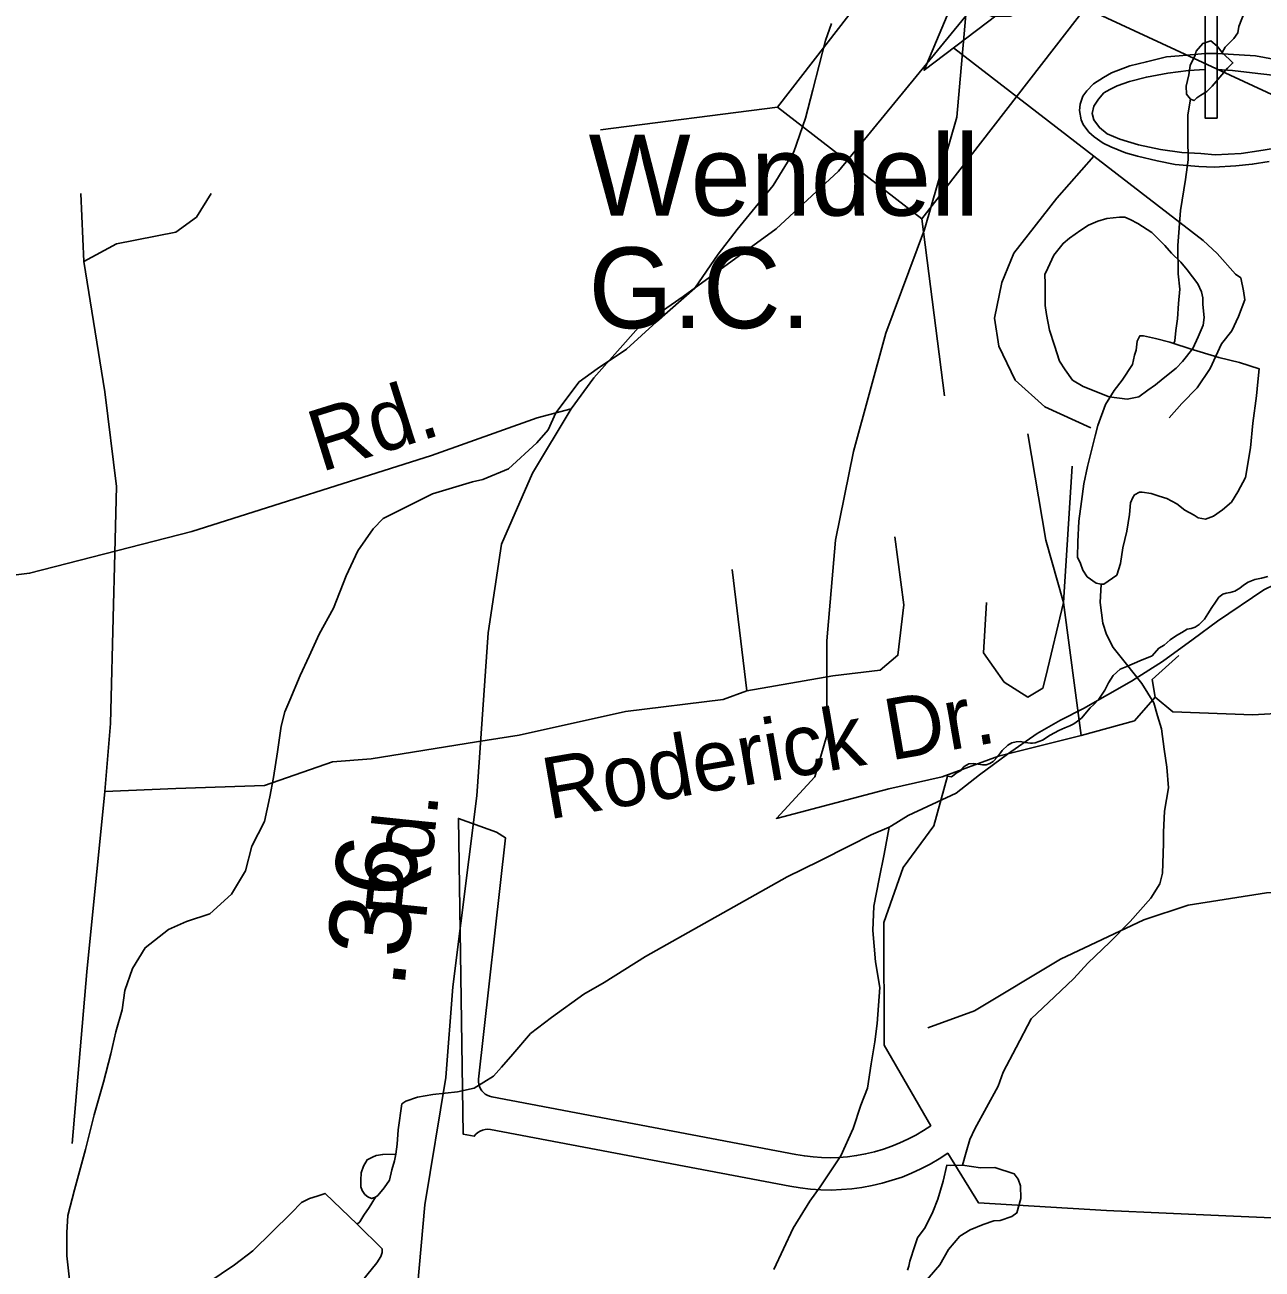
# Model space of a CAD drawing. Extents: x 2169602 to 2449496, y 721995 to 810662.
# Drawn here: x 2423580 to 2425493, y 798476 to 800401 of the extents above; entities that cross this region are included whole.
import ezdxf

# ---------------------------------------------------------------- set-up
doc = ezdxf.new("R2010")
doc.units = 0
doc.layers.add('Default', color=7, linetype='Continuous')

msp = doc.modelspace()

# ---------------------------------------------------------------- linework, layer by layer
at = {"layer": 'Default'}
for p, q in [((2425015.9, 800365), (2425232.6, 800197.6)), ((2424469.9, 800238.5), (2424743.7, 800273.4)), ((2423666.5, 800139.6), (2423671.1, 800034.3)), ((2425001.9, 799826.8), (2424967, 800100.6)), ((2425185.8, 799507.1), (2425199.5, 799717.7)), ((2424696.3, 799370.4), (2424673.4, 799558.1)), ((2425213.3, 799301.1), (2425185.8, 799507.1))]:
    msp.add_line(p, q, dxfattribs=at)
for points in [[(2425711.6, 800198.6), (2425232.5, 800420.7), (2425192.2, 800434.6), (2425154.8, 800433.9), (2425103.5, 800414.1), (2425074.9, 800414.1), (2425044.9, 800426.8), (2425006.7, 800451.7), (2425004.6, 800475.2), (2425039.7, 800504.5), (2425044.9, 800569), (2425036.1, 800590.8), (2424852.8, 800691.6), (2424718.7, 800832.1), (2424643.9, 800873), (2424510.8, 800849.5), (2424319.9, 800722.2), (2424219.8, 800730.8), (2424093.7, 800871.2), (2423976.9, 800903.1), (2423793.7, 801028.3), (2423543.8, 801026.8)], [(2425431.2, 800357.8), (2425435.7, 800366.1), (2425449.5, 800379.8), (2425455.4, 800388.3), (2425457, 800398.1), (2425467.1, 800424.2), (2425472.6, 800440), (2425490.9, 800466), (2425501.1, 800478.3), (2425510.8, 800506.4), (2425520.2, 800552.5), (2425526.4, 800594.5), (2425531.9, 800632.3), (2425535.6, 800672.3), (2425537.6, 800700.3), (2425537.2, 800736.5), (2425537.2, 800756.4)], [(2425510.4, 800347.5), (2425482.9, 800352.5), (2425423.3, 800356.5), (2425423.3, 800670.3)], [(2425213.3, 799301.1), (2425085.1, 799269), (2424998.2, 799237), (2424915.8, 799218.7), (2424741.9, 799172.9), (2424801.4, 799237), (2424819.7, 799301.1), (2424819.7, 799447.6), (2424833.4, 799603.2), (2424860.9, 799740.6), (2424911.2, 799923.7), (2424970.7, 800084), (2425021, 800257.9), (2425048.5, 800569.3)], [(2425404.9, 800535.3), (2425404.9, 800356.5), (2425423.3, 800356.5), (2425423.3, 800331.4), (2425423.3, 800256.4), (2425423.3, 800331.4), (2425447, 800329.9), (2425477.5, 800326.6), (2425509, 800322.6)], [(2425044.9, 800426.8), (2424837.9, 800174.1), (2424741.7, 800085.1), (2424597.8, 799980.4), (2424528.7, 799932.2), (2424459.7, 799854.7), (2424424.6, 799806.5)], [(2423653, 798422.3), (2423644.6, 798496.2), (2423644.6, 798532.3), (2423646.4, 798558.4), (2423656.5, 798598.3), (2423673.5, 798660.6), (2423687.2, 798714.5), (2423701.2, 798764.8), (2423712.7, 798808.8), (2423720.5, 798842.9), (2423730.3, 798876.7), (2423734.6, 798906.9), (2423746.1, 798940.8), (2423766, 798972.8), (2423801.7, 799001), (2423829.8, 799013.4), (2423865.6, 799025.4), (2423899.5, 799055.6), (2423921.2, 799091.7), (2423931, 799130), (2423950.5, 799167.9), (2423958.7, 799206.1), (2423964.5, 799236), (2423970.2, 799276.1), (2423976, 799315.8), (2423981.9, 799338), (2423989.5, 799356), (2424005.7, 799394.1), (2424019.6, 799424.1), (2424035, 799458.2), (2424056.9, 799498.3), (2424076.8, 799548.4), (2424094.7, 799586.7), (2424118.3, 799620.8), (2424134, 799636.7), (2424210.1, 799675.1), (2424271.8, 799693.4), (2424287.8, 799697.4), (2424327.4, 799713.8), (2424371.5, 799754.1), (2424388.9, 799774.2), (2424401, 799800.4), (2424436.7, 799848.6), (2424464.6, 799868.7), (2424510.3, 799898.7), (2424556.3, 799941.2), (2424615.9, 799993.5), (2424651.8, 800045.7), (2424681.5, 800083.8), (2424737.1, 800152), (2424768.7, 800204), (2424786.7, 800256.5), (2424798.2, 800300.1), (2424808.1, 800338.4), (2424817.7, 800376.3), (2424827.1, 800402.5)], [(2425382, 800285.8), (2425376, 800293.6), (2425375.8, 800305.8), (2425379.7, 800323.4), (2425381.6, 800337.8), (2425389.4, 800353.6), (2425391.2, 800359.8), (2425401.3, 800371.7), (2425413.6, 800375.9), (2425423.6, 800367.9), (2425431.2, 800357.8)], [(2425523.3, 800211.2), (2425487.7, 800205.7), (2425460.7, 800201.7), (2425420.6, 800199.8), (2425398.1, 800201.7), (2425369.1, 800203.2), (2425336, 800207.7), (2425302, 800215.2), (2425273, 800223.7), (2425253.4, 800232.2), (2425241.4, 800241.7), (2425232.9, 800253.7), (2425230.4, 800263.7), (2425232.9, 800274.8), (2425239.9, 800285.8), (2425248.4, 800295.3), (2425257.5, 800300.6), (2425268.9, 800306.3), (2425288.1, 800312.8), (2425314.2, 800319.8), (2425347.1, 800325.8), (2425379.1, 800329.8), (2425404.9, 800331.4), (2425404.9, 800356.5), (2425423.3, 800356.5), (2425423.3, 800256.4), (2425404.9, 800256.4), (2425404.9, 800331.4), (2425404.9, 800356.5), (2425364.5, 800352.7), (2425344.9, 800351), (2425314.1, 800343.7), (2425288.6, 800337.5), (2425260.3, 800326.5), (2425247.9, 800319.3), (2425232.2, 800309.6), (2425221.9, 800298.5), (2425215.6, 800290.3), (2425211.6, 800278), (2425210.6, 800268.3), (2425213.4, 800253.7), (2425216.1, 800246.7), (2425225.1, 800234.5), (2425233.4, 800227.4), (2425247.3, 800217.8), (2425259.1, 800212.1), (2425281.6, 800202.5), (2425300.4, 800197.5), (2425330.7, 800190.3), (2425358.7, 800184.8), (2425395.1, 800181.4), (2425418.6, 800180.4), (2425452.4, 800182.4), (2425477.7, 800184.9), (2425504.1, 800189.5)], [(2425431.2, 800357.8), (2425447.8, 800341.9), (2425439.6, 800333.8), (2425415.8, 800305.8), (2425407.6, 800297.7), (2425398.2, 800291.8), (2425392, 800287.9), (2425387.9, 800283.6), (2425382, 800285.8)], [(2425356.4, 799907.5), (2425358.2, 799911.7), (2425359.6, 799927.7), (2425361.9, 799945.7), (2425363.7, 799969.7), (2425365.6, 799991.7), (2425363.3, 800015.6), (2425362.9, 800059.5), (2425366.8, 800113.6), (2425374.4, 800161.6), (2425378.5, 800191.8), (2425378.3, 800225.5), (2425378.3, 800261.6), (2425382, 800285.8)], [(2425232.6, 800197.6), (2425175.3, 800132.3), (2425108.9, 800047.6), (2425090.6, 800001.8), (2425079.2, 799946.8), (2425086, 799903.3), (2425111.2, 799850.7), (2425157, 799809.5), (2425227.9, 799777.4)], [(2425232.6, 800197.6), (2425401.7, 800066.9), (2425423.7, 800047.1), (2425451.8, 800015.1), (2425459.9, 800009.2), (2425464.1, 799989.3), (2425466.2, 799975.2), (2425456.3, 799949.2), (2425446.4, 799927.2), (2425430.4, 799907), (2425412.6, 799868.9), (2425392.8, 799839), (2425368.9, 799814.8), (2425349.1, 799792.7)], [(2423671.1, 800034.3), (2423721.5, 800061.7), (2423813, 800080), (2423845, 800102.9), (2423867.9, 800139.6)], [(2425353, 800047.4), (2425367.3, 800033.5), (2425377.2, 800021.8), (2425393.6, 799999.9), (2425399.1, 799987.7), (2425401.4, 799978.1), (2425401.4, 799967.9), (2425403.6, 799948.1), (2425401.6, 799935.8), (2425394, 799917.9), (2425385.8, 799899.7), (2425369.8, 799879.8), (2425359.9, 799869.5), (2425339.8, 799853.5), (2425327.9, 799843.5), (2425316.5, 799835.5), (2425302.5, 799825.4), (2425294.5, 799823.4), (2425284.3, 799821.3), (2425256.6, 799825.1), (2425216.2, 799840.9), (2425200, 799850.7), (2425188.3, 799866.7), (2425179.9, 799880.5), (2425171.9, 799904.4), (2425164.1, 799928.3), (2425159.6, 799952.5), (2425157.7, 799966.6), (2425157.3, 799980.4), (2425157.3, 800000.3), (2425157.1, 800014.5), (2425161.4, 800024.4), (2425171.1, 800044.5), (2425185.2, 800062.6), (2425194.9, 800070.5), (2425212.7, 800082.8), (2425224.6, 800090.7), (2425238.7, 800096.7), (2425252.7, 800101.1), (2425272.6, 800103), (2425280.6, 800103), (2425289, 800099.3), (2425300.7, 800093.4), (2425322.6, 800079.6), (2425342.7, 800059.5), (2425353, 800047.4)], [(2423671.1, 800034.3), (2423703.2, 799832.8), (2423721.5, 799686.3), (2423718.4, 799563.2)], [(2425244.2, 799535.1), (2425236.4, 799537), (2425222.3, 799546.9), (2425215.9, 799557.2), (2425212, 799567.1), (2425207.7, 799577.1), (2425207.9, 799601), (2425209.8, 799632.7), (2425213.6, 799663), (2425217.3, 799690.8), (2425223.1, 799717.2), (2425234.8, 799764.8), (2425238.7, 799780.9), (2425251, 799813.1), (2425264.3, 799835), (2425276.4, 799851.1), (2425292.4, 799875.4), (2425295.9, 799889.5), (2425298.1, 799897.3), (2425300, 799911.2), (2425303.9, 799919.5), (2425309.8, 799919.4), (2425327.9, 799915.5), (2425350.2, 799909.7), (2425356.4, 799907.5)], [(2425244.2, 799535.1), (2425248.1, 799535.3), (2425268.2, 799549.3), (2425274.1, 799567.4), (2425277.8, 799591.3), (2425283.8, 799617.5), (2425287.7, 799643.3), (2425289.3, 799661.3), (2425293.2, 799669.2), (2425295.7, 799673.3), (2425303.5, 799677.4), (2425307.4, 799677.6), (2425321.5, 799675.5), (2425333.6, 799671.7), (2425345.7, 799667.8), (2425361.3, 799659.8), (2425373.4, 799649.8), (2425387.7, 799642), (2425393.9, 799637.8), (2425405.4, 799636), (2425417.7, 799640.3), (2425431.6, 799650.3), (2425445.6, 799662), (2425455.4, 799678.4), (2425467.3, 799700.5), (2425474.9, 799746.4), (2425478.6, 799784.4), (2425484.3, 799826.5), (2425486.4, 799848.6), (2425488.4, 799868.5), (2425458.1, 799878.3), (2425426.3, 799886), (2425380.2, 799899.9), (2425356.4, 799907.5)], [(2424424.6, 799806.5), (2424371.8, 799792.9), (2424208.5, 799734.3), (2423838.1, 799617), (2423587, 799552.1), (2423484.4, 799539.5)], [(2424424.6, 799806.5), (2424365, 799707.1), (2424316.8, 799597.1), (2424296.4, 799459.9), (2424278.6, 799207.6), (2424241.5, 798912.3), (2424231, 798772), (2424198.1, 798575.1), (2424166.7, 798223.3), (2424143.6, 797981.4)], [(2425185.8, 799507.1), (2425158.3, 799603.2), (2425130.9, 799768)], [(2424696.3, 799370.4), (2424829, 799393.3), (2424902.3, 799402.4), (2424929.7, 799425.3), (2424938.9, 799503.2), (2424925.1, 799608.5)], [(2423718.4, 799563.2), (2423716.9, 799503.2), (2423712.3, 799320), (2423703.2, 799214.7)], [(2424916.2, 799159.4), (2424919.9, 799161.6), (2424945.9, 799177.6), (2425019.7, 799211.9), (2425055.8, 799240.1), (2425099.5, 799272.4), (2425145.2, 799304.5), (2425181.3, 799325), (2425217, 799343.1), (2425290.8, 799385.5), (2425338.8, 799415.5), (2425386.6, 799450.1), (2425423.9, 799478.1), (2425495.7, 799526.5), (2425529.5, 799542.9), (2425561.9, 799553), (2425593.5, 799559.2), (2425609.7, 799559.2), (2425633.5, 799557.2), (2425655.4, 799551.4), (2425680, 799547.7), (2425716.1, 799537.8)], [(2425501.9, 799547.2), (2425492.2, 799544.8), (2425481.7, 799542.3), (2425471.2, 799538.2), (2425464.4, 799533.8), (2425458.7, 799529.1), (2425450.7, 799524.6), (2425443.4, 799522.5), (2425437.4, 799521.5), (2425432.2, 799520), (2425426.2, 799515.1), (2425420.7, 799507.7), (2425415.2, 799499), (2425409.2, 799489.5), (2425403.7, 799481.3), (2425395.7, 799473.1), (2425389.4, 799469), (2425383.2, 799466.9), (2425377.2, 799465.6), (2425368.9, 799460.3), (2425360.7, 799455.9), (2425350.9, 799449), (2425341.4, 799441.1), (2425333.4, 799436.1), (2425322.9, 799424.6), (2425303.9, 799416.6), (2425283.9, 799408.1), (2425273.7, 799403.8), (2425262.9, 799394.1), (2425255.4, 799382.6), (2425249.7, 799371.2), (2425240.4, 799357.5), (2425232.9, 799349.3), (2425226.9, 799344.1), (2425213.7, 799328.1), (2425209.7, 799324.9), (2425205.4, 799321.6), (2425201.9, 799319.1), (2425195.9, 799315.9), (2425187.7, 799312.8), (2425178.9, 799309.1), (2425165.4, 799301.5), (2425153.4, 799294.2), (2425142.2, 799289.7), (2425137.7, 799289.5), (2425134.9, 799289.4), (2425126.7, 799290.4), (2425118.9, 799291.7), (2425112.7, 799291.6), (2425106.2, 799289.6), (2425099.9, 799286.3), (2425091.2, 799278.1), (2425084.2, 799268.9), (2425076.9, 799260.8), (2425072.2, 799257.8), (2425066.4, 799256), (2425060.9, 799255.7), (2425053.9, 799256.9), (2425046.7, 799258), (2425039.4, 799257.4), (2425032.4, 799253.3), (2425026.4, 799246.6), (2425021.4, 799244), (2425012.9, 799237), (2425006.4, 799238.1), (2424985.2, 799161.3), (2424937.9, 799096.8), (2424907.9, 799011.9), (2424908.7, 798821.9), (2424980.7, 798697.4), (2424969.2, 798689.9), (2424957.4, 798682.9), (2424945.4, 798676.5)], [(2425501.9, 799547.2), (2425492.2, 799544.8), (2425481.7, 799542.3), (2425471.2, 799538.2), (2425464.4, 799533.8), (2425458.7, 799529.1), (2425450.7, 799524.6), (2425443.4, 799522.5), (2425437.4, 799521.5), (2425432.2, 799520), (2425426.2, 799515.1), (2425420.7, 799507.7), (2425415.2, 799499), (2425409.2, 799489.5), (2425403.7, 799481.3), (2425395.7, 799473.1), (2425389.4, 799469), (2425383.2, 799466.9), (2425377.2, 799465.6), (2425368.9, 799460.3), (2425360.7, 799455.9), (2425350.9, 799449), (2425341.4, 799441.1), (2425333.4, 799436.1), (2425322.9, 799424.6), (2425303.9, 799416.6), (2425283.9, 799408.1), (2425273.7, 799403.8), (2425262.9, 799394.1), (2425255.4, 799382.6), (2425249.7, 799371.2), (2425240.4, 799357.5), (2425232.9, 799349.3), (2425226.9, 799344.1), (2425213.7, 799328.1), (2425209.7, 799324.9), (2425205.4, 799321.6), (2425201.9, 799319.1), (2425195.9, 799315.9), (2425187.7, 799312.8), (2425178.9, 799309.1), (2425165.4, 799301.5), (2425153.4, 799294.2), (2425142.2, 799289.7), (2425137.7, 799289.5), (2425134.9, 799289.4), (2425126.7, 799290.4), (2425118.9, 799291.7), (2425112.7, 799291.6), (2425106.2, 799289.6), (2425099.9, 799286.3), (2425091.2, 799278.1), (2425084.2, 799268.9), (2425076.9, 799260.8), (2425072.2, 799257.8), (2425066.4, 799256), (2425060.9, 799255.7), (2425053.9, 799256.9), (2425046.7, 799258), (2425039.4, 799257.4), (2425032.4, 799253.3), (2425026.4, 799246.6), (2425021.4, 799244), (2425012.9, 799237), (2425006.4, 799238.1), (2424985.2, 799161.3), (2424937.9, 799096.8), (2424907.9, 799011.9), (2424908.7, 798821.9), (2424980.7, 798697.4), (2424969.2, 798689.9), (2424957.4, 798682.9), (2424945.4, 798676.5)], [(2425029.5, 798636.2), (2425035.5, 798656.4), (2425041.2, 798676.2), (2425049, 798692.4), (2425084.7, 798758.5), (2425092.7, 798780.4), (2425112.6, 798818.7), (2425135.9, 798862.7), (2425171.8, 798897), (2425201.6, 798925), (2425223.5, 798949.2), (2425257.3, 798981.4), (2425289.1, 799013.5), (2425321.1, 799049.7), (2425334.8, 799071.9), (2425338.9, 799088), (2425340.6, 799134), (2425340.6, 799151.8), (2425342, 799184), (2425348.2, 799220), (2425345.7, 799252), (2425341.4, 799279.8), (2425337.5, 799311.7), (2425331.3, 799331.6), (2425325.4, 799351.6), (2425306.9, 799381.6), (2425283.2, 799411.5), (2425262.7, 799437.3), (2425252.4, 799457.2), (2425246.5, 799475.1), (2425242.4, 799506.9), (2425244.2, 799535.1)], [(2425185.8, 799507.1), (2425158.3, 799392.6), (2425153.8, 799374.3), (2425130.9, 799360.6), (2425094.3, 799383.5), (2425062.2, 799429.3), (2425066.8, 799507.1)], [(2426040.5, 799500.2), (2426027.9, 799433.8), (2426000.5, 799388), (2425945.5, 799374.3), (2425794.5, 799369.7), (2425716.7, 799374.3), (2425638.9, 799342.3), (2425478.7, 799333.1), (2425355.1, 799337.7), (2425327.7, 799360.6)], [(2425327.7, 799360.6), (2425323.1, 799388), (2425364.3, 799424.7)], [(2424278.1, 799291.2), (2424343.9, 799301.7), (2424508.7, 799338.4), (2424659.7, 799356.7), (2424696.3, 799370.4)], [(2425327.7, 799360.6), (2425295.6, 799324), (2425213.3, 799301.1)], [(2423703.2, 799214.7), (2423813, 799219.3), (2423950.3, 799223.9), (2424055.6, 799260.5), (2424115.1, 799265.1), (2424278.1, 799291.2)], [(2423703.2, 799214.7), (2423675.7, 798935.5), (2423652.8, 798669.9)], [(2424945.4, 798676.5), (2424932.9, 798670.8), (2424920.2, 798665.6), (2424907.4, 798661.1), (2424893.7, 798657.1), (2424879.9, 798653.9), (2424865.9, 798651.3), (2424851.9, 798649.5), (2424838.7, 798648.4), (2424825.2, 798648), (2424811.9, 798648.3), (2424798.7, 798649.2), (2424785.2, 798650.7), (2424772.2, 798652.9), (2424301.7, 798742.1), (2424298.2, 798743.1), (2424294.9, 798744.5), (2424291.7, 798746.4), (2424288.9, 798748.8), (2424286.4, 798751.5), (2424284.4, 798754.6), (2424282.9, 798758.1), (2424281.7, 798761.8), (2424281.2, 798765.6), (2424281.4, 798769.4), (2424322.9, 799143.1), (2424308.9, 799151.6), (2424250.2, 799172.9), (2424257.4, 798684.6), (2424274.7, 798681.1), (2424277.2, 798684.2), (2424280.4, 798686.9), (2424283.9, 798689.1), (2424287.7, 798690.8), (2424291.7, 798691.7), (2424295.9, 798691.9), (2424299.9, 798691.5), (2424762.7, 798603.7), (2424778.7, 798601.1), (2424794.4, 798599.3), (2424810.4, 798598.3), (2424826.4, 798598), (2424842.4, 798598.6), (2424858.4, 798599.9), (2424874.2, 798602), (2424889.9, 798604.9), (2424905.7, 798608.6), (2424920.9, 798613), (2424936.2, 798618.1), (2424950.9, 798624.1), (2424965.4, 798630.7), (2424979.7, 798638.1), (2424993.4, 798646.1), (2425006.9, 798654.8), (2425054.2, 798578.2), (2425252.4, 798566.4), (2425436.7, 798558.1), (2425578.9, 798551.6)], [(2424945.4, 798676.5), (2424932.9, 798670.8), (2424920.2, 798665.6), (2424907.4, 798661.1), (2424893.7, 798657.1), (2424879.9, 798653.9), (2424865.9, 798651.3), (2424851.9, 798649.5), (2424838.7, 798648.4), (2424825.2, 798648), (2424811.9, 798648.3), (2424798.7, 798649.2), (2424785.2, 798650.7), (2424772.2, 798652.9), (2424301.7, 798742.1), (2424298.2, 798743.1), (2424294.9, 798744.5), (2424291.7, 798746.4), (2424288.9, 798748.8), (2424286.4, 798751.5), (2424284.4, 798754.6), (2424282.9, 798758.1), (2424281.7, 798761.8), (2424281.2, 798765.6), (2424281.4, 798769.4), (2424322.9, 799143.1), (2424308.9, 799151.6), (2424250.2, 799172.9), (2424257.4, 798684.6), (2424274.7, 798681.1), (2424277.2, 798684.2), (2424280.4, 798686.9), (2424283.9, 798689.1), (2424287.7, 798690.8), (2424291.7, 798691.7), (2424295.9, 798691.9), (2424299.9, 798691.5), (2424762.7, 798603.7), (2424778.7, 798601.1), (2424794.4, 798599.3), (2424810.4, 798598.3), (2424826.4, 798598), (2424842.4, 798598.6), (2424858.4, 798599.9), (2424874.2, 798602), (2424889.9, 798604.9), (2424905.7, 798608.6), (2424920.9, 798613), (2424936.2, 798618.1), (2424950.9, 798624.1), (2424965.4, 798630.7), (2424979.7, 798638.1), (2424993.4, 798646.1), (2425006.9, 798654.8), (2425054.2, 798578.2), (2425252.4, 798566.4), (2425436.7, 798558.1), (2425578.9, 798551.6)], [(2424153.6, 798653.2), (2424155.5, 798669.1), (2424156.9, 798691.2), (2424162.8, 798731.3), (2424169, 798735.2), (2424187, 798741.4), (2424210.6, 798745.5), (2424248.8, 798749.9), (2424274.4, 798755.8), (2424304.5, 798773.9), (2424316.6, 798787.9), (2424334.1, 798808.4), (2424361.9, 798840.3), (2424394.1, 798864.7), (2424444, 798901), (2424475.7, 798918.9), (2424539.5, 798959.1), (2424758.5, 799082.6), (2424808.3, 799106.7), (2424856.1, 799131.1), (2424888.3, 799147.4), (2424916.2, 799159.4)], [(2424738, 798474.8), (2424767.7, 798538.8), (2424793.6, 798580.8), (2424809.6, 798603.1), (2424841.4, 798651.1), (2424860.6, 798693.1), (2424872.5, 798729.1), (2424882.6, 798755.6), (2424888.3, 798793.2), (2424894.1, 798827.2), (2424897.9, 798855.5), (2424901.6, 798911.3), (2424895.1, 798951.2), (2424890.8, 798999.3), (2424892.8, 799037.2), (2424900.8, 799079.4), (2424908.4, 799117.5), (2424916.2, 799159.4)], [(2425708.7, 799069.1), (2425499.9, 799057.7), (2425378.5, 799038.7), (2425310.1, 799015.9), (2425181.1, 798955.1), (2425048.2, 798875.4), (2424976.1, 798848.8)], [(2424121.8, 798587), (2424115.9, 798585), (2424109.9, 798587.2), (2424105.4, 798591.1), (2424101.3, 798597), (2424099.3, 798603), (2424099.3, 798613.1), (2424099.7, 798624.8), (2424103.4, 798634.8), (2424109.3, 798644.9), (2424117.1, 798649), (2424123.1, 798651.3), (2424133.1, 798653), (2424153.6, 798653.2)], [(2424121.8, 798587), (2424125.5, 798589.3), (2424135.6, 798601.1), (2424143.6, 798613.3), (2424147.5, 798629.4), (2424151.6, 798643.3), (2424153.6, 798653.2)], [(2425029.5, 798636.2), (2425011.7, 798636), (2425005.3, 798636.2), (2424999.6, 798611.9), (2424991.4, 798583.9), (2424983.8, 798564), (2424971.7, 798539.9), (2424960.2, 798523.8), (2424956.1, 798511.8), (2424948.3, 798487.8), (2424946.5, 798480), (2424944.6, 798473.8)], [(2424968.6, 798451.9), (2424994.4, 798482), (2425008.2, 798505.9), (2425025.6, 798526.4), (2425041.6, 798536.2), (2425061.7, 798544.5), (2425078.1, 798550.5), (2425088, 798550.7), (2425106, 798556.9), (2425113.6, 798562.6), (2425119.9, 798584.8), (2425119.3, 798604.7), (2425115.6, 798614.7), (2425109.7, 798622.9), (2425079.5, 798632.7), (2425057.4, 798632.4), (2425029.5, 798636.2)], [(2423840.5, 798439.6), (2423904.1, 798482), (2423932.4, 798504), (2423991.8, 798562.4), (2424007.8, 798578.7), (2424019.7, 798584.6), (2424031.8, 798588.4), (2424044.1, 798592.7), (2424093.9, 798544.9)], [(2424093.9, 798544.9), (2424098, 798548.8), (2424104, 798558.9), (2424112, 798571), (2424121.8, 798587)], [(2424093.9, 798544.9), (2424132.3, 798507.1), (2424132.1, 798501.1), (2424130.2, 798495.3), (2424124.3, 798485.2), (2424086.6, 798439)]]:
    msp.add_lwpolyline(points, dxfattribs=at)
for points in [[(2424743.7, 800273.4), (2425113.6, 800751.4), (2425336.9, 800578.6), (2424967, 800100.6)], [(2425164.3, 800478), (2424970.3, 800330.3), (2425064.5, 800555.2), (2425044.9, 800426.8)]]:
    msp.add_lwpolyline(points, close=True, dxfattribs=at)

# ---------------------------------------------------------------- texts
for s, p in [('Wendell', (2424451.5, 800105.6)), ('G.C.', (2424451.5, 799931.4))]:
    msp.add_text(s, height=125, dxfattribs=at).set_placement(p)
for s, height, rotation, p in [('Rd.', 95, 17.3692, (2424037.3, 799708.3)), ('Roderick Dr.', 95, 9.7857, (2424389.3, 799171.1)), ('Rd.', 95, 84.0876, (2424199.8, 799013.4)), ('.36', 125, 84.0876, (2424166.3, 798907.9))]:
    msp.add_text(s, height=height, rotation=rotation, dxfattribs=at).set_placement(p)

doc.saveas('drawing.dxf')
